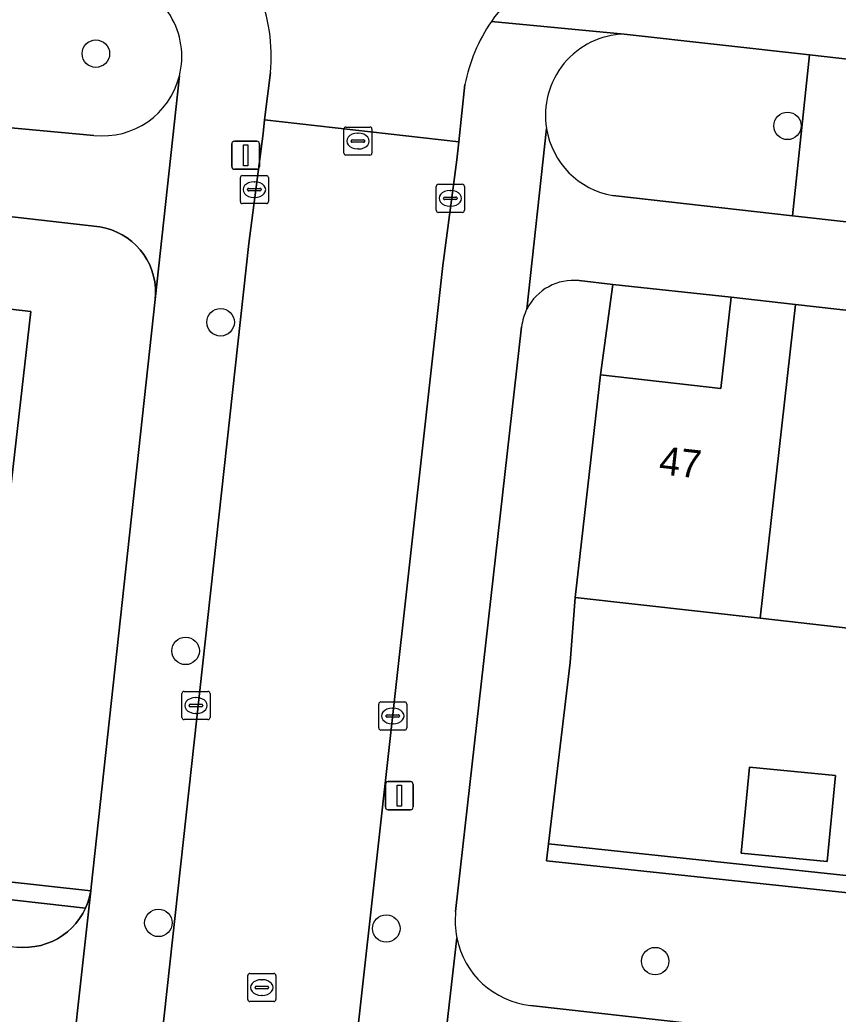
# Model space of a CAD drawing. Extents: x 161928 to 163071, y 386474 to 387428.
# Drawn here: x 162373.15 to 162402.29, y 386919.4 to 386954.8 of the extents above; entities that cross this region are included whole.
import ezdxf

# ---------------------------------------------------------------- set-up
doc = ezdxf.new("R2010")
doc.units = 0
for name, color, linetype in [('IMGEO_Boom', 7, 'Continuous'), ('IMGEO_Erf', 7, 'Continuous'), ('IMGEO_Groenvoorziening', 7, 'Continuous'), ('IMGEO_Haag', 7, 'Continuous'), ('IMGEO_Kolk', 7, 'Continuous'), ('IMGEO_Lichtmast', 7, 'Continuous'), ('IMGEO_Pand', 7, 'Continuous'), ('IMGEO_Pand_nummerreeks', 7, 'Continuous'), ('IMGEO_Rijbaan_lokaal_open', 7, 'Continuous'), ('IMGEO_Rioolput', 7, 'Continuous'), ('IMGEO_Voetpad_open', 7, 'Continuous')]:
    doc.layers.add(name, color=color, linetype=linetype)

msp = doc.modelspace()

# ---------------------------------------------------------------- linework, layer by layer
at = {"layer": 'IMGEO_Boom'}
for centre in [(162375.853, 386953.6), (162400.487, 386951.028), (162380.295, 386944.036), (162379.049, 386932.336), (162378.079, 386922.653), (162386.196, 386922.452), (162395.773, 386921.293)]:
    msp.add_circle(centre, 0.489, dxfattribs=at)
at = {"layer": 'IMGEO_Erf'}
for points in [[(162367.478, 386924.696), (162375.671, 386923.792), (162375.688, 386923.919), (162377.968, 386944.844), (162377.982, 386945.055), (162377.976, 386945.266), (162377.952, 386945.475), (162377.909, 386945.682), (162377.848, 386945.884), (162377.769, 386946.08), (162377.673, 386946.268), (162377.56, 386946.446), (162377.432, 386946.614), (162377.29, 386946.77), (162377.134, 386946.912), (162376.966, 386947.04), (162376.788, 386947.152), (162376.6, 386947.248), (162376.404, 386947.327), (162376.202, 386947.388), (162375.995, 386947.431), (162375.891, 386947.445), (162369.443, 386948.18)], [(162369.071, 386944.928), (162373.537, 386944.417), (162372.691, 386937.023)], [(162438.269, 386929.128), (162431.81, 386929.856), (162425.35, 386930.585), (162418.891, 386931.314), (162412.432, 386932.042), (162405.973, 386932.771), (162399.514, 386933.499), (162392.929, 386934.242), (162392.744, 386931.925), (162391.972, 386925.462), (162424.436, 386922.013), (162424.379, 386921.412), (162435.603, 386920.156), (162439.328, 386919.739)]]:
    msp.add_lwpolyline(points, dxfattribs=at)
for points in [[(162393.822, 386942.164), (162398.111, 386941.68), (162398.477, 386944.927), (162394.27, 386945.387)], [(162399.13, 386928.197), (162402.19, 386927.903), (162401.895, 386924.843), (162398.836, 386925.138)]]:
    msp.add_lwpolyline(points, close=True, dxfattribs=at)
at = {"layer": 'IMGEO_Groenvoorziening'}
for points in [[(162376.411, 386956.299), (162370.042, 386957.109), (162369.353, 386951.278), (162375.782, 386950.69)], [(162401.27, 386953.554), (162394.673, 386954.3)], [(162394.265, 386948.549), (162400.661, 386947.832), (162401.27, 386953.554)], [(162392.929, 386934.242), (162393.822, 386942.164), (162394.27, 386945.387), (162393.068, 386945.518)], [(162391.016, 386943.875), (162388.666, 386923.057)], [(162473.808, 386936.582), (162472.048, 386936.764), (162471.595, 386933.502), (162470.689, 386925.471), (162470.644, 386923.958), (162469.988, 386917.691), (162469.923, 386917.094), (162450.921, 386919.151), (162450.605, 386916.763), (162442.659, 386917.653), (162442.803, 386918.746), (162439.244, 386919.145), (162439.328, 386919.739), (162435.603, 386920.156), (162435.513, 386919.562), (162423.736, 386920.88), (162423.783, 386921.479), (162391.908, 386924.866), (162391.972, 386925.462), (162392.744, 386931.925), (162392.929, 386934.242)], [(162316.576, 386927.959), (162319.992, 386927.563), (162373.036, 386921.794), (162373.25, 386921.78), (162373.465, 386921.785), (162373.678, 386921.809), (162373.888, 386921.852), (162374.093, 386921.913), (162374.293, 386921.993), (162374.484, 386922.09), (162374.666, 386922.204), (162374.837, 386922.334), (162374.995, 386922.478), (162375.141, 386922.636), (162375.271, 386922.806), (162375.386, 386922.988), (162375.484, 386923.178), (162364.007, 386924.476), (162364.127, 386925.588), (162357.864, 386926.27), (162357.907, 386926.668)], [(162391.338, 386919.709), (162471.497, 386910.717)]]:
    msp.add_lwpolyline(points, dxfattribs=at)
for points in [[(162417.134, 386951.76), (162401.27, 386953.554), (162400.661, 386947.832), (162416.486, 386946.057)], [(162358.343, 386926.621), (162358.576, 386928.671), (162355.697, 386929.018), (162352.153, 386929.413), (162332.666, 386931.614), (162315.158, 386933.583), (162315.087, 386932.954), (162332.595, 386930.985), (162358.069, 386928.091), (162357.907, 386926.668), (162357.864, 386926.27), (162364.127, 386925.588), (162364.007, 386924.476), (162375.484, 386923.178), (162375.564, 386923.377), (162375.627, 386923.582), (162375.671, 386923.792), (162367.478, 386924.696), (162367.435, 386924.324), (162364.869, 386924.617), (162364.91, 386924.979), (162364.469, 386925.027), (162364.568, 386925.942)], [(162424.379, 386921.412), (162424.436, 386922.013), (162391.972, 386925.462), (162391.908, 386924.866), (162423.783, 386921.479), (162423.736, 386920.88), (162435.513, 386919.562), (162435.603, 386920.156)]]:
    msp.add_lwpolyline(points, close=True, dxfattribs=at)
for centre, radius, start, end in [((162376.088, 386953.493), 2.825, 345.9705, 76.3737), ((162394.759, 386951.403), 2.898, 91.7017, 189.3295), ((162376.091, 386953.495), 2.822, 263.7097, 345.915), ((162394.756, 386951.403), 2.896, 189.3373, 260.2285), ((162392.868, 386943.665), 1.864, 83.8338, 153.0719), ((162392.881, 386943.662), 1.877, 153.1618, 173.4729), ((162391.72, 386922.719), 3.072, 173.6765, 191.121), ((162391.674, 386922.718), 3.027, 191.2704, 263.628)]:
    msp.add_arc(centre, radius, start, end, dxfattribs=at)
at = {"layer": 'IMGEO_Haag'}
for points in [[(162315.158, 386933.583), (162315.087, 386932.954), (162332.595, 386930.985), (162358.069, 386928.091), (162357.907, 386926.668), (162357.864, 386926.27), (162364.127, 386925.588), (162364.007, 386924.476), (162375.484, 386923.178), (162375.564, 386923.377), (162375.627, 386923.582), (162375.671, 386923.792), (162367.478, 386924.696), (162367.435, 386924.324), (162364.869, 386924.617), (162364.91, 386924.979), (162364.469, 386925.027), (162364.568, 386925.942), (162358.343, 386926.621), (162358.576, 386928.671), (162332.666, 386931.614)], [(162435.603, 386920.156), (162424.379, 386921.412), (162424.436, 386922.013), (162391.972, 386925.462), (162391.908, 386924.866), (162423.783, 386921.479), (162423.736, 386920.88), (162435.513, 386919.562)]]:
    msp.add_lwpolyline(points, close=True, dxfattribs=at)
at = {"layer": 'IMGEO_Kolk'}
for p, q in [((162380.998, 386948.334), (162380.998, 386949.186)), ((162381.073, 386949.26), (162381.925, 386949.26)), ((162381.486, 386949.04), (162381.511, 386949.04)), ((162381.999, 386949.186), (162381.999, 386948.334)), ((162381.257, 386948.754), (162381.257, 386948.766)), ((162381.695, 386948.717), (162381.297, 386948.717)), ((162381.3, 386948.803), (162381.698, 386948.803)), ((162381.741, 386948.766), (162381.741, 386948.754)), ((162387.977, 386948.023), (162387.977, 386948.875)), ((162388.052, 386948.949), (162388.904, 386948.949)), ((162388.465, 386948.729), (162388.49, 386948.729)), ((162388.978, 386948.875), (162388.978, 386948.023)), ((162381.509, 386948.48), (162381.484, 386948.48)), ((162388.236, 386948.443), (162388.236, 386948.455)), ((162388.674, 386948.406), (162388.276, 386948.406)), ((162388.279, 386948.492), (162388.677, 386948.492)), ((162388.72, 386948.455), (162388.72, 386948.443)), ((162381.925, 386948.26), (162381.073, 386948.26)), ((162388.904, 386947.949), (162388.052, 386947.949)), ((162388.488, 386948.169), (162388.463, 386948.169)), ((162378.917, 386929.966), (162378.917, 386930.818)), ((162378.992, 386930.892), (162379.844, 386930.892)), ((162379.405, 386930.672), (162379.43, 386930.672)), ((162379.918, 386930.818), (162379.918, 386929.966)), ((162379.176, 386930.386), (162379.176, 386930.398)), ((162379.614, 386930.349), (162379.216, 386930.349)), ((162379.219, 386930.435), (162379.617, 386930.435)), ((162379.66, 386930.398), (162379.66, 386930.386)), ((162385.926, 386929.593), (162385.926, 386930.445)), ((162386.001, 386930.519), (162386.853, 386930.519)), ((162386.414, 386930.299), (162386.439, 386930.299)), ((162386.927, 386930.445), (162386.927, 386929.593)), ((162379.844, 386929.892), (162378.992, 386929.892)), ((162379.428, 386930.112), (162379.403, 386930.112)), ((162386.185, 386930.013), (162386.185, 386930.025)), ((162386.623, 386929.976), (162386.225, 386929.976)), ((162386.228, 386930.062), (162386.626, 386930.062)), ((162386.669, 386930.025), (162386.669, 386930.013)), ((162386.437, 386929.739), (162386.412, 386929.739)), ((162386.853, 386929.519), (162386.001, 386929.519))]:
    msp.add_line(p, q, dxfattribs=at)
for points in [[(162380.998, 386948.334), (162380.998, 386949.186)], [(162381.073, 386949.26), (162381.925, 386949.26)], [(162381.999, 386949.186), (162381.999, 386948.334)], [(162387.977, 386948.023), (162387.977, 386948.875)], [(162388.052, 386948.949), (162388.904, 386948.949)], [(162388.978, 386948.875), (162388.978, 386948.023)], [(162381.925, 386948.26), (162381.073, 386948.26)], [(162388.904, 386947.949), (162388.052, 386947.949)], [(162378.917, 386929.966), (162378.917, 386930.818)], [(162378.992, 386930.892), (162379.844, 386930.892)], [(162379.918, 386930.818), (162379.918, 386929.966)], [(162385.926, 386929.593), (162385.926, 386930.445)], [(162386.001, 386930.519), (162386.853, 386930.519)], [(162386.927, 386930.445), (162386.927, 386929.593)], [(162379.844, 386929.892), (162378.992, 386929.892)], [(162386.853, 386929.519), (162386.001, 386929.519)]]:
    msp.add_lwpolyline(points, dxfattribs=at)
for centre, radius, start, end in [((162381.075, 386949.184), 0.0765, 91.552, 178.448), ((162381.075, 386949.184), 0.0765, 91.552, 178.448), ((162381.923, 386949.184), 0.0765, 1.552, 88.448), ((162381.923, 386949.184), 0.0765, 1.552, 88.448), ((162381.297, 386948.763), 0.0403, 85.8775, 175.7526), ((162381.294, 386948.753), 0.0366, 178.938, 274.7102), ((162381.698, 386948.76), 0.043, 264.8664, 352.4533), ((162381.702, 386948.765), 0.0386, 1.7309, 96.639), ((162388.054, 386948.873), 0.0765, 91.552, 178.448), ((162388.054, 386948.873), 0.0765, 91.552, 178.448), ((162388.902, 386948.873), 0.0765, 1.552, 88.448), ((162388.902, 386948.873), 0.0765, 1.552, 88.448), ((162381.075, 386948.336), 0.0765, 181.552, 268.448), ((162381.075, 386948.336), 0.0765, 181.552, 268.448), ((162381.923, 386948.336), 0.0765, 271.552, 358.448), ((162381.923, 386948.336), 0.0765, 271.552, 358.448), ((162388.276, 386948.452), 0.0403, 85.8775, 175.7526), ((162388.273, 386948.442), 0.0366, 178.938, 274.7102), ((162388.677, 386948.449), 0.043, 264.8664, 352.4533), ((162388.681, 386948.454), 0.0386, 1.7309, 96.639), ((162388.054, 386948.025), 0.0765, 181.552, 268.448), ((162388.054, 386948.025), 0.0765, 181.552, 268.448), ((162388.902, 386948.025), 0.0765, 271.552, 358.448), ((162388.902, 386948.025), 0.0765, 271.552, 358.448), ((162378.994, 386930.816), 0.0765, 91.552, 178.448), ((162378.994, 386930.816), 0.0765, 91.552, 178.448), ((162379.842, 386930.816), 0.0765, 1.552, 88.448), ((162379.842, 386930.816), 0.0765, 1.552, 88.448), ((162379.216, 386930.395), 0.0403, 85.8775, 175.7526), ((162379.213, 386930.385), 0.0366, 178.938, 274.7102), ((162379.617, 386930.392), 0.043, 264.8664, 352.4533), ((162379.621, 386930.397), 0.0386, 1.7309, 96.639), ((162386.003, 386930.443), 0.0765, 91.552, 178.448), ((162386.003, 386930.443), 0.0765, 91.552, 178.448), ((162386.851, 386930.443), 0.0765, 1.552, 88.448), ((162386.851, 386930.443), 0.0765, 1.552, 88.448), ((162378.994, 386929.968), 0.0765, 181.552, 268.448), ((162378.994, 386929.968), 0.0765, 181.552, 268.448), ((162379.842, 386929.968), 0.0765, 271.552, 358.448), ((162379.842, 386929.968), 0.0765, 271.552, 358.448), ((162386.225, 386930.022), 0.0403, 85.8775, 175.7526), ((162386.222, 386930.012), 0.0366, 178.938, 274.7102), ((162386.626, 386930.019), 0.043, 264.8664, 352.4533), ((162386.63, 386930.024), 0.0386, 1.7309, 96.639), ((162386.003, 386929.595), 0.0765, 181.552, 268.448), ((162386.003, 386929.595), 0.0765, 181.552, 268.448), ((162386.851, 386929.595), 0.0765, 271.552, 358.448), ((162386.851, 386929.595), 0.0765, 271.552, 358.448)]:
    msp.add_arc(centre, radius, start, end, dxfattribs=at)
for centre, major_axis, ratio, start_param, end_param in [((162381.485, 386948.76), (-0.387, 0.002), 0.722429, 4.712389, 7.853982), ((162381.51, 386948.76), (-0.39, 0.002), 0.717154, 1.570796, 4.712389), ((162388.464, 386948.449), (-0.387, 0.002), 0.722429, 4.712389, 7.853982), ((162388.489, 386948.449), (-0.39, 0.002), 0.717154, 1.570796, 4.712389), ((162379.404, 386930.392), (-0.387, 0.002), 0.722429, 4.712389, 7.853982), ((162379.429, 386930.392), (-0.39, 0.002), 0.717154, 1.570796, 4.712389), ((162386.413, 386930.019), (-0.387, 0.002), 0.722429, 4.712389, 7.853982), ((162386.438, 386930.019), (-0.39, 0.002), 0.717154, 1.570796, 4.712389)]:
    msp.add_ellipse(centre, major_axis=major_axis, ratio=ratio, start_param=start_param, end_param=end_param, dxfattribs=at)
at = {"layer": 'IMGEO_Lichtmast'}
for p, q in [((162380.791, 386950.484), (162381.581, 386950.484)), ((162381.581, 386950.484), (162380.791, 386950.484)), ((162380.691, 386949.584), (162380.691, 386950.384)), ((162380.691, 386950.384), (162380.691, 386949.584)), ((162381.681, 386950.384), (162381.681, 386949.584)), ((162381.681, 386949.584), (162381.681, 386950.384)), ((162381.581, 386949.484), (162380.791, 386949.484)), ((162380.791, 386949.484), (162381.581, 386949.484)), ((162386.165, 386926.782), (162386.165, 386927.582)), ((162386.165, 386927.582), (162386.165, 386926.782)), ((162386.265, 386927.682), (162387.055, 386927.682)), ((162387.055, 386927.682), (162386.265, 386927.682)), ((162387.155, 386927.582), (162387.155, 386926.782)), ((162387.155, 386926.782), (162387.155, 386927.582)), ((162387.055, 386926.682), (162386.265, 386926.682)), ((162386.265, 386926.682), (162387.055, 386926.682))]:
    msp.add_line(p, q, dxfattribs=at)
for points in [[(162381.111, 386950.359), (162381.261, 386950.359), (162381.261, 386949.609), (162381.111, 386949.609), (162381.111, 386950.359)], [(162386.585, 386927.557), (162386.735, 386927.557), (162386.735, 386926.807), (162386.585, 386926.807), (162386.585, 386927.557)]]:
    msp.add_lwpolyline(points, dxfattribs=at)
for centre, start, end in [((162380.791, 386950.384), 90, 180), ((162380.791, 386950.384), 90, 180), ((162381.581, 386950.384), 0, 90), ((162381.581, 386950.384), 360, 90), ((162380.791, 386949.584), 180, 270), ((162380.791, 386949.584), 180, 270), ((162381.581, 386949.584), 270, 0), ((162381.581, 386949.584), 270, 0), ((162386.265, 386927.582), 90, 180), ((162386.265, 386927.582), 90, 180), ((162387.055, 386927.582), 0, 90), ((162387.055, 386927.582), 360, 90), ((162386.265, 386926.782), 180, 270), ((162386.265, 386926.782), 180, 270), ((162387.055, 386926.782), 270, 0), ((162387.055, 386926.782), 270, 0)]:
    msp.add_arc(centre, 0.1, start, end, dxfattribs=at)
at = {"layer": 'IMGEO_Pand'}
for points in [[(162367.253, 386948.43), (162365.971, 386937.222), (162372.627, 386936.461), (162372.691, 386937.023), (162373.537, 386944.417), (162369.071, 386944.928), (162369.443, 386948.18)], [(162398.477, 386944.927), (162398.111, 386941.68), (162393.822, 386942.164), (162392.929, 386934.242), (162399.514, 386933.499), (162400.774, 386944.668)], [(162400.774, 386944.668), (162399.514, 386933.499), (162405.973, 386932.771), (162406.874, 386940.754), (162402.613, 386941.235), (162402.973, 386944.42)], [(162399.13, 386928.197), (162398.836, 386925.138), (162401.895, 386924.843), (162402.19, 386927.903)]]:
    msp.add_lwpolyline(points, close=True, dxfattribs=at)
at = {"layer": 'IMGEO_Rijbaan_lokaal_open'}
for points in [[(162382.07, 386952.93), (162381.864, 386951.24), (162388.781, 386950.457), (162388.997, 386952.497)], [(162381.665, 386887.335), (162388.21, 386946.063), (162388.714, 386949.824), (162388.781, 386950.457), (162381.864, 386951.24), (162381.805, 386950.758), (162381.298, 386946.838), (162372.249, 386864.452)]]:
    msp.add_lwpolyline(points, dxfattribs=at)
for centre, radius, start, end in [((162394.844, 386951.368), 5.954, 84.1861, 145.4907), ((162376.211, 386953.51), 5.888, 354.3427, 22.9158), ((162394.81, 386951.379), 5.919, 145.3886, 169.1109)]:
    msp.add_arc(centre, radius, start, end, dxfattribs=at)
at = {"layer": 'IMGEO_Rioolput'}
for p, q in [((162384.685, 386950.062), (162384.685, 386950.914)), ((162384.76, 386950.988), (162385.612, 386950.988)), ((162385.173, 386950.768), (162385.198, 386950.768)), ((162385.686, 386950.914), (162385.686, 386950.062)), ((162384.944, 386950.482), (162384.944, 386950.494)), ((162385.382, 386950.445), (162384.984, 386950.445)), ((162384.987, 386950.531), (162385.385, 386950.531)), ((162385.428, 386950.494), (162385.428, 386950.482)), ((162385.196, 386950.208), (162385.171, 386950.208)), ((162385.612, 386949.988), (162384.76, 386949.988)), ((162381.263, 386919.925), (162381.263, 386920.777)), ((162381.338, 386920.851), (162382.19, 386920.851)), ((162382.264, 386920.777), (162382.264, 386919.925)), ((162381.522, 386920.345), (162381.522, 386920.357)), ((162381.565, 386920.394), (162381.963, 386920.394)), ((162381.751, 386920.631), (162381.776, 386920.631)), ((162382.006, 386920.357), (162382.006, 386920.345)), ((162381.96, 386920.308), (162381.562, 386920.308)), ((162381.774, 386920.071), (162381.749, 386920.071)), ((162382.19, 386919.851), (162381.338, 386919.851))]:
    msp.add_line(p, q, dxfattribs=at)
for points in [[(162384.685, 386950.062), (162384.685, 386950.914)], [(162384.76, 386950.988), (162385.612, 386950.988)], [(162385.686, 386950.914), (162385.686, 386950.062)], [(162385.612, 386949.988), (162384.76, 386949.988)], [(162381.263, 386919.925), (162381.263, 386920.777)], [(162381.338, 386920.851), (162382.19, 386920.851)], [(162382.264, 386920.777), (162382.264, 386919.925)], [(162382.19, 386919.851), (162381.338, 386919.851)]]:
    msp.add_lwpolyline(points, dxfattribs=at)
for centre, radius, start, end in [((162384.762, 386950.912), 0.0765, 91.552, 178.448), ((162384.762, 386950.912), 0.0765, 91.552, 178.448), ((162385.61, 386950.912), 0.0765, 1.552, 88.448), ((162385.61, 386950.912), 0.0765, 1.552, 88.448), ((162384.984, 386950.491), 0.0403, 85.8775, 175.7526), ((162384.981, 386950.481), 0.0366, 178.938, 274.7102), ((162385.385, 386950.488), 0.043, 264.8664, 352.4533), ((162385.389, 386950.493), 0.0386, 1.7309, 96.639), ((162384.762, 386950.064), 0.0765, 181.552, 268.448), ((162384.762, 386950.064), 0.0765, 181.552, 268.448), ((162385.61, 386950.064), 0.0765, 271.552, 358.448), ((162385.61, 386950.064), 0.0765, 271.552, 358.448), ((162381.34, 386920.775), 0.0765, 91.552, 178.448), ((162381.34, 386920.775), 0.0765, 91.552, 178.448), ((162382.188, 386920.775), 0.0765, 1.552, 88.448), ((162382.188, 386920.775), 0.0765, 1.552, 88.448), ((162381.562, 386920.354), 0.0403, 85.8775, 175.7526), ((162381.559, 386920.344), 0.0366, 178.938, 274.7102), ((162381.963, 386920.351), 0.043, 264.8664, 352.4533), ((162381.967, 386920.356), 0.0386, 1.7309, 96.639), ((162381.34, 386919.927), 0.0765, 181.552, 268.448), ((162381.34, 386919.927), 0.0765, 181.552, 268.448), ((162382.188, 386919.927), 0.0765, 271.552, 358.448), ((162382.188, 386919.927), 0.0765, 271.552, 358.448)]:
    msp.add_arc(centre, radius, start, end, dxfattribs=at)
for centre, major_axis, ratio, start_param, end_param in [((162385.172, 386950.488), (-0.387, 0.002), 0.722429, 4.712389, 7.853982), ((162385.197, 386950.488), (-0.39, 0.002), 0.717154, 1.570796, 4.712389), ((162381.75, 386920.351), (-0.387, 0.002), 0.722429, 4.712389, 7.853982), ((162381.775, 386920.351), (-0.39, 0.002), 0.717154, 1.570796, 4.712389)]:
    msp.add_ellipse(centre, major_axis=major_axis, ratio=ratio, start_param=start_param, end_param=end_param, dxfattribs=at)
at = {"layer": 'IMGEO_Voetpad_open'}
for points in [[(162394.673, 386954.3), (162389.938, 386954.741)], [(162389.938, 386954.741), (162394.673, 386954.3), (162401.27, 386953.554), (162417.134, 386951.76), (162418.485, 386951.622), (162425.414, 386950.869), (162435.573, 386949.766), (162436.995, 386949.615), (162438.222, 386949.51), (162439.941, 386949.288), (162443.805, 386948.836), (162449.182, 386948.206), (162450.573, 386948.058), (162466.803, 386946.213), (162474.498, 386945.338)], [(162375.782, 386950.69), (162369.353, 386951.278), (162365.982, 386951.587), (162365.833, 386951.601), (162364.65, 386951.716), (162363.496, 386951.885), (162361.014, 386952.159), (162360.442, 386952.229), (162348.897, 386953.648)], [(162381.298, 386946.838), (162381.805, 386950.758), (162381.864, 386951.24), (162382.07, 386952.93)], [(162369.443, 386948.18), (162375.891, 386947.445), (162375.995, 386947.431), (162376.202, 386947.388), (162376.404, 386947.327), (162376.6, 386947.248), (162376.788, 386947.152), (162376.966, 386947.04), (162377.134, 386946.912), (162377.29, 386946.77), (162377.432, 386946.614), (162377.56, 386946.446), (162377.673, 386946.268), (162377.769, 386946.08), (162377.848, 386945.884), (162377.909, 386945.682), (162377.952, 386945.475), (162377.976, 386945.266), (162377.982, 386945.055), (162377.968, 386944.844), (162378.828, 386952.808)], [(162378.828, 386952.808), (162377.968, 386944.844), (162375.688, 386923.919), (162375.671, 386923.792), (162374.683, 386914.918), (162372.335, 386894.112)], [(162388.997, 386952.497), (162388.781, 386950.457), (162388.714, 386949.824), (162388.21, 386946.063), (162381.665, 386887.335), (162384.642, 386887.023), (162384.934, 386889.675), (162385.091, 386891.096), (162387.517, 386913.102)], [(162391.206, 386944.509), (162391.899, 386950.933)], [(162391.899, 386950.933), (162391.206, 386944.509)], [(162449.975, 386942.296), (162448.554, 386942.513), (162443.122, 386943.045), (162439.165, 386943.433), (162437.504, 386943.607), (162436.296, 386943.754), (162434.16, 386943.993), (162424.697, 386945.107), (162417.887, 386945.909), (162416.486, 386946.057), (162400.661, 386947.832), (162394.265, 386948.549)], [(162372.249, 386864.452), (162381.298, 386946.838)], [(162393.068, 386945.518), (162394.27, 386945.387), (162398.477, 386944.927), (162400.774, 386944.668), (162402.973, 386944.42), (162411.374, 386943.507), (162413.696, 386943.245), (162415.902, 386942.997), (162424.271, 386942.057), (162426.615, 386941.792), (162428.764, 386941.55), (162437.249, 386940.661), (162439.541, 386940.403), (162441.799, 386940.148), (162450.16, 386939.202), (162452.459, 386938.943), (162454.567, 386938.705), (162463.092, 386937.731), (162465.376, 386937.473), (162467.541, 386937.229), (162472.048, 386936.764), (162473.808, 386936.582)], [(162388.666, 386923.057), (162391.016, 386943.875)], [(162374.683, 386914.918), (162375.671, 386923.792), (162375.627, 386923.582), (162375.564, 386923.377), (162375.484, 386923.178), (162375.386, 386922.988), (162375.271, 386922.806), (162375.141, 386922.636), (162374.995, 386922.478), (162374.837, 386922.334), (162374.666, 386922.204), (162374.484, 386922.09), (162374.293, 386921.993), (162374.093, 386921.913), (162373.888, 386921.852), (162373.678, 386921.809), (162373.465, 386921.785), (162373.25, 386921.78), (162373.036, 386921.794)], [(162387.787, 386914.029), (162388.705, 386922.126)], [(162388.705, 386922.126), (162387.787, 386914.029)], [(162471.497, 386910.717), (162391.338, 386919.709)]]:
    msp.add_lwpolyline(points, dxfattribs=at)
for centre, radius, start, end in [((162394.844, 386951.368), 5.954, 84.1861, 145.4907), ((162376.088, 386953.493), 2.825, 345.9705, 76.3737), ((162376.211, 386953.51), 5.888, 354.3427, 22.9158), ((162394.81, 386951.379), 5.919, 145.3886, 169.1109), ((162394.759, 386951.403), 2.898, 91.7017, 189.3295), ((162376.091, 386953.495), 2.822, 263.7097, 345.915), ((162394.756, 386951.403), 2.896, 189.3373, 260.2285), ((162392.868, 386943.665), 1.864, 83.8338, 153.0719), ((162392.881, 386943.662), 1.877, 153.1618, 173.4729), ((162391.72, 386922.719), 3.072, 173.6765, 191.121), ((162391.674, 386922.718), 3.027, 191.2704, 263.628)]:
    msp.add_arc(centre, radius, start, end, dxfattribs=at)

# ---------------------------------------------------------------- texts
at = {"layer": 'IMGEO_Pand_nummerreeks'}
msp.add_text('47', height=1, rotation=353.6448, dxfattribs=at).set_placement((162395.879, 386938.635))

doc.saveas('drawing.dxf')
